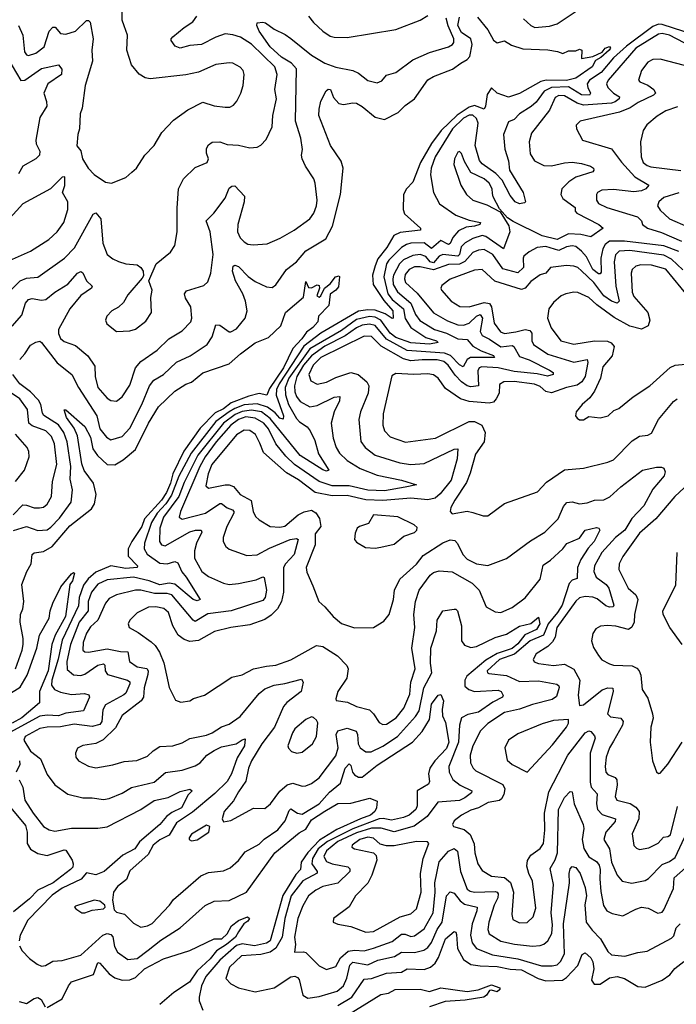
# Model space of a CAD drawing. Extents: x 1552294 to 1694791, y 811929 to 917222.
# Tile 267 of 643: x 1583798 to 1587301, y 896897 to 902147. Entities that reach past the tile are written whole.
import ezdxf

# ---------------------------------------------------------------- set-up
doc = ezdxf.new("R2010")
doc.units = 0

msp = doc.modelspace()

# ---------------------------------------------------------------- linework, layer by layer
at = {"layer": '0CON10XD'}
for points in [[(1583792.5, 902115), (1583814.7, 902065), (1583823.4, 901975), (1583835, 901958.9), (1583845, 901955.5), (1583885, 901968.7), (1583928.4, 902001.6), (1583954.8, 902085.2), (1583975, 902107.3), (1583987.7, 902107.7), (1584015, 902073.2), (1584045, 902070), (1584095, 902085.4), (1584155, 902142.2), (1584165, 902142.9), (1584173.9, 902133.9), (1584190, 902045), (1584182.7, 901985), (1584186.7, 901925), (1584148, 901795), (1584130.6, 901675), (1584120, 901645), (1584118, 901565), (1584108.8, 901535), (1584103.8, 901473.8), (1584125, 901447.5), (1584133.3, 901405), (1584164, 901355), (1584195, 901321.4), (1584255, 901280), (1584287.5, 901275), (1584365, 901305.8), (1584396.6, 901333.4), (1584422, 901355), (1584466, 901425), (1584515, 901476.7), (1584556, 901545), (1584618.3, 901611.7), (1584695, 901665.7), (1584775, 901706.2), (1584835, 901688.1), (1584895, 901679.5), (1584918.9, 901681.1), (1584938.3, 901691.7), (1584957, 901713), (1584977.5, 901755), (1584990, 901795), (1584995.7, 901855), (1584990, 901875), (1584975, 901893.8), (1584935, 901914), (1584915, 901917.5), (1584845, 901907.1), (1584752.5, 901867.5), (1584685, 901852.5), (1584495, 901831.4), (1584466.8, 901836.8), (1584435.6, 901855.6), (1584395.4, 901905.4), (1584370, 901985), (1584372.7, 902065), (1584355, 902114.4), (1584345.3, 902145), (1584344, 902235)], [(1583715, 900669.1), (1583800.8, 900755), (1583835, 900768.8), (1583895, 900773.6), (1584036.5, 900875), (1584090.4, 900929.6), (1584190, 901110), (1584205, 901116.9), (1584230.4, 901085), (1584240.9, 900955), (1584265.4, 900895.4), (1584295, 900870.8), (1584325, 900857.1), (1584365, 900845.8), (1584425, 900840), (1584444, 900825), (1584456.2, 900805), (1584458.8, 900781.2), (1584452.3, 900767.7), (1584375, 900678.8), (1584351.2, 900638.8), (1584325.6, 900614.4), (1584290, 900595), (1584263.3, 900565), (1584256.7, 900545), (1584262.5, 900525), (1584315, 900483.8), (1584385, 900487.5), (1584415, 900496), (1584470.7, 900539.3), (1584501.4, 900585), (1584498.1, 900665), (1584505.6, 900705), (1584487.5, 900755), (1584526.2, 900845), (1584602.7, 900907.3), (1584625, 900942.5), (1584638.9, 901015), (1584637.8, 901142.2), (1584645.5, 901244.5), (1584671.7, 901298.3), (1584735, 901358.6), (1584797.5, 901385), (1584805.5, 901405), (1584794.6, 901435), (1584795, 901460), (1584805, 901479.4), (1584825, 901494.5), (1584865, 901495.5), (1584905, 901480.5), (1584965, 901478.5), (1585025, 901463.1), (1585065, 901467.5), (1585085, 901478), (1585112.2, 901507.8), (1585144.6, 901575.4), (1585148.8, 901635), (1585168.5, 901725), (1585158.9, 901775), (1585171.3, 901855), (1585159.1, 901895), (1585035, 902016.9), (1584976.7, 902053.3), (1584935, 902066.8), (1584895, 902070.6), (1584845, 902054.2), (1584768.1, 902015), (1584705, 902009.4), (1584655, 901995.4), (1584628.1, 902005), (1584606, 902035), (1584606, 902045), (1584615.7, 902055), (1584675, 902105.4), (1584722.5, 902135), (1584743.3, 902165)], [(1583758.3, 900511.7), (1583809, 900571), (1583828.6, 900635), (1583844.8, 900655.2), (1583865, 900659.7), (1583915, 900651.4), (1583936.9, 900655), (1583985.3, 900694.7), (1584055, 900736.9), (1584106, 900795), (1584125, 900804.2), (1584135, 900796.2), (1584154.8, 900754.8), (1584184.2, 900725), (1584181.4, 900715), (1584125, 900676), (1584064.8, 900605), (1584005.5, 900495.5), (1584004.3, 900474.3), (1584015, 900447.5), (1584035, 900430.4), (1584095, 900409.1), (1584161.1, 900355), (1584199.5, 900299.5), (1584200, 900245), (1584214.5, 900185), (1584265, 900128.6), (1584285, 900115.6), (1584315, 900113.1), (1584345.5, 900135), (1584385, 900197.5), (1584415, 900290.8), (1584443.5, 900325), (1584531.1, 900385), (1584594.4, 900445.6), (1584665, 900486.8), (1584711.5, 900535), (1584715.9, 900555), (1584710.4, 900615), (1584681.8, 900661.8), (1584677.5, 900685), (1584688.8, 900701.2), (1584780, 900730), (1584801.2, 900748.8), (1584817.9, 900795), (1584830.2, 900895), (1584814.8, 901015), (1584792.7, 901075), (1584833.8, 901115), (1584894.2, 901195), (1584915, 901248.8), (1584930.3, 901259.7), (1584945, 901260), (1584998.1, 901205), (1584995.6, 901175.6), (1584962.4, 901055), (1584960.8, 901015), (1584975, 900984.4), (1584995, 900962.2), (1585015, 900950.5), (1585043.4, 900946.6), (1585117.6, 900952.4), (1585187.4, 900982.6), (1585262.5, 901025), (1585345.6, 901085), (1585367.5, 901115), (1585382.3, 901155), (1585384.5, 901185), (1585374.4, 901275), (1585367.6, 901297.6), (1585323.5, 901365), (1585305.4, 901405.4), (1585301.5, 901425), (1585306.8, 901455), (1585298.4, 901515), (1585269, 901605), (1585273.9, 901885), (1585248.1, 901915), (1585195, 901946.3), (1585135, 902001.2), (1585074.7, 902085), (1585063.9, 902116.1), (1585065, 902130), (1585095, 902133.8), (1585109.5, 902129.5), (1585155, 902096), (1585215, 902068.1), (1585245, 902047.1), (1585355, 901957.2), (1585425, 901915.7), (1585485, 901893.2), (1585575, 901875.4), (1585605, 901860.9), (1585655, 901822.5), (1585705, 901810), (1585729.6, 901820.4), (1585755, 901850.6), (1585805, 901865.8), (1585895, 901933.1), (1585985, 901972.2), (1586085, 902002.1), (1586106.4, 902013.6), (1586114.7, 902025.3), (1586114.2, 902045), (1586083.3, 902113.3), (1586073.2, 902155)], [(1583798, 900335), (1583825.6, 900364.4), (1583855, 900411.2), (1583885, 900428), (1583905, 900432), (1583915, 900426), (1583997.6, 900317.6), (1584076.9, 900255), (1584111.6, 900185), (1584209.3, 900035), (1584225.3, 899965), (1584260.6, 899920.6), (1584285, 899906.2), (1584345, 899923.9), (1584385, 899969.3), (1584449.8, 900095), (1584490, 900195), (1584514.5, 900225.5), (1584565, 900255.4), (1584635, 900321.1), (1584706.7, 900355), (1584797.5, 900415), (1584825.2, 900454.8), (1584845, 900519.2), (1584865, 900517.9), (1584915, 900483.1), (1584925, 900481.9), (1584955, 900498.9), (1585001.5, 900555), (1585011.2, 900595), (1585001.9, 900645), (1584987.6, 900685), (1584949.3, 900755), (1584933.9, 900806.1), (1584937.1, 900832.9), (1584945, 900837.5), (1584965, 900830.9), (1585017.5, 900777.5), (1585055, 900750.6), (1585115, 900722.5), (1585145, 900718.5), (1585165, 900733.3), (1585221.8, 900815), (1585274.6, 900855), (1585325, 900914.7), (1585431.2, 900978.8), (1585466.6, 901045), (1585508.8, 901215), (1585523.2, 901355), (1585512.4, 901392.4), (1585455.6, 901475), (1585394.4, 901635), (1585395, 901670), (1585405, 901712.5), (1585432.5, 901767.5), (1585443.8, 901776.2), (1585456.9, 901775), (1585471.5, 901731.5), (1585500.5, 901700.5), (1585525, 901693.8), (1585575, 901703.3), (1585595, 901700.9), (1585625, 901684.5), (1585695, 901627.2), (1585745, 901614.7), (1585817.4, 901652.6), (1585855, 901690), (1585905, 901724.2), (1585975, 901826), (1586005, 901843.5), (1586106.6, 901883.4), (1586152.2, 901915), (1586185.2, 901934.8), (1586199.1, 901950.9), (1586212, 902015), (1586205.2, 902045.2), (1586155, 902077.5), (1586135.4, 902115), (1586145, 902160)], [(1586239.7, 902159.7), (1586295, 902093.3), (1586325, 902037.5), (1586345, 902022.5), (1586385, 902033.8), (1586421.3, 902011.3), (1586481.3, 901991.3), (1586615, 901986), (1586667.9, 901977.9), (1586695, 901966.7), (1586725, 901980), (1586765, 901980), (1586785, 901990), (1586796.7, 901985), (1586795, 901940), (1586855, 901950), (1586906.1, 901973.9), (1586921.2, 901995), (1586945, 902003.8), (1586950, 901995), (1586941.9, 901985), (1586898.1, 901945), (1586870.2, 901929.8), (1586851.2, 901895), (1586765.5, 901835), (1586715, 901822.9), (1586606, 901824), (1586577.8, 901817.8), (1586465, 901753.3), (1586405, 901733.5), (1586344.5, 901754.5), (1586315, 901783.8), (1586291.5, 901748.5), (1586282.9, 901685), (1586275, 901670), (1586225, 901688.6), (1586195, 901680.5), (1586131.6, 901638.4), (1586046.7, 901555), (1585994.3, 901485.7), (1585937, 901385), (1585895, 901280.9), (1585860.9, 901245), (1585845.5, 901215), (1585844.6, 901135), (1585851.3, 901111.3), (1585936, 901035), (1585936.7, 901025), (1585827.8, 901012.2), (1585793.7, 900996.3), (1585757.2, 900932.8), (1585708.3, 900871.7), (1585695.1, 900835), (1585680.4, 900785), (1585683.7, 900735), (1585740, 900650), (1585788.1, 900595), (1585790, 900555), (1585785, 900552.9), (1585748.6, 900578.6), (1585695, 900597.4), (1585655, 900599.8), (1585605, 900592), (1585405.1, 900474.9), (1585314.7, 900405.3), (1585181.6, 900205), (1585167.4, 900175), (1585165.9, 900145), (1585205.2, 900035), (1585203.1, 900016.9), (1585185, 900021.2), (1585160.3, 900050.3), (1585120.4, 900080.4), (1585065, 900099), (1584995, 900092.8), (1584945, 900073.6), (1584915.9, 900055)], [(1585338.1, 902165), (1585365, 902131.4), (1585415, 902085.6), (1585455, 902058.6), (1585475, 902052.9), (1585545, 902051.4), (1585804.5, 902094.5), (1585935.3, 902144.7), (1585975, 902168.5)], [(1586485, 902152), (1586525.4, 902115.4), (1586545.5, 902105.5), (1586625, 902112.5), (1586665, 902124.5), (1586767.2, 902192.8)], [(1587395.8, 902065.8), (1587225, 902121.5), (1587205, 902123), (1587175, 902110.9), (1587035.1, 902005), (1586965, 901943.2), (1586899.8, 901865), (1586837.7, 901825), (1586825.2, 901804.8), (1586828, 901785), (1586843.8, 901755), (1586836.9, 901745), (1586795, 901745.6), (1586725, 901788.2), (1586635.6, 901784.4), (1586595.6, 901765), (1586553.7, 901706.3), (1586526.3, 901683.7), (1586463.8, 901645), (1586436.3, 901613.7), (1586405, 901602.2), (1586379.8, 901535), (1586385.6, 901455.6), (1586405.5, 901394.5), (1586410.6, 901345), (1586484.2, 901225), (1586496, 901175), (1586490.7, 901169.3), (1586465, 901164.4), (1586441.9, 901175), (1586415, 901210), (1586371.4, 901291.4), (1586337.2, 901327.2), (1586265, 901377.7), (1586251.2, 901395), (1586227.3, 901475), (1586243.7, 901595), (1586235, 901619.1), (1586215, 901637.2), (1586195, 901637.4), (1586165, 901621), (1586106.3, 901565), (1586015.1, 901414.9), (1585992.8, 901355), (1585989, 901319), (1586004.7, 901224.7), (1586036.9, 901165), (1586124.8, 901104.8), (1586195, 901077.1), (1586255.6, 901065), (1586252, 901055), (1586225, 901044.9), (1586179, 901041), (1586139.4, 901020.6), (1586107.8, 900985), (1586095, 900953.5), (1586085, 900948.3), (1586045, 900968.9), (1585995, 900926), (1585955, 900957.4), (1585885, 900955.8), (1585861.2, 900948.8), (1585835, 900932.4), (1585767.6, 900865), (1585754.8, 900845), (1585741.4, 900775), (1585762.6, 900685), (1585785, 900654.3), (1585844.8, 900605), (1585855, 900553.9), (1585885.2, 900505), (1585965, 900451.7), (1586021.1, 900435), (1586030, 900425), (1585984.3, 900415.7), (1585885, 900423.8), (1585805, 900452.4), (1585775, 900475.4), (1585724, 900544), (1585695, 900560.6), (1585665, 900564.4), (1585595, 900548), (1585515, 900490.2), (1585345, 900391.7), (1585233.2, 900235), (1585214.9, 900185), (1585215.8, 900145.8), (1585232.9, 900095), (1585275, 900020.9), (1585291.6, 900001.6), (1585332.3, 899975), (1585348.2, 899955), (1585372.3, 899902.3), (1585391.5, 899831.5), (1585446.5, 899745), (1585435, 899739.5), (1585415, 899746.5), (1585295, 899822.3), (1585135, 900020.9), (1585087.3, 900055), (1585035, 900065.4), (1584985, 900057.7), (1584948.3, 900041.7), (1584886.1, 899995), (1584748.7, 899825), (1584675, 899679.7), (1584647.8, 899605), (1584564.9, 899495), (1584545.9, 899435), (1584544.1, 899364.1), (1584555, 899347.5), (1584575, 899341.8), (1584705, 899416.3), (1584735.3, 899425.3), (1584766, 899425), (1584769.5, 899415), (1584741, 899355), (1584730.5, 899315), (1584730, 899275), (1584769.3, 899205), (1584805, 899177.1), (1584885, 899143.1), (1584915, 899135.8), (1584965, 899140.3), (1585059.1, 899160.9), (1585095, 899175.7), (1585102.7, 899172.7), (1585115.4, 899105), (1585107.5, 899065), (1585095, 899049.6), (1584925.7, 898994.3), (1584802.1, 898977.9), (1584735, 898937.8), (1584722.9, 898945), (1584609.9, 899079.9), (1584585, 899087.3), (1584516.7, 899086.7), (1584445, 899105.2), (1584415, 899104.8), (1584315, 899080.3), (1584275, 899060.4), (1584256, 899035), (1584214.2, 898945), (1584175, 898908.9), (1584154.4, 898875), (1584136, 898825), (1584135, 898784.2), (1584145, 898776.5), (1584164.6, 898774.6), (1584265, 898792), (1584335, 898777.6), (1584375, 898775.9), (1584384.5, 898725), (1584425, 898697), (1584476.6, 898686.6), (1584482.7, 898675), (1584481.3, 898655), (1584462.2, 898585), (1584458.9, 898535), (1584445.5, 898514.5), (1584345, 898436.2), (1584308.6, 898371.4), (1584243.6, 898306.4), (1584205, 898286.9), (1584135, 898276.7), (1584107.3, 898262.7), (1584096, 898235), (1584098, 898215), (1584112, 898195), (1584165, 898165.6), (1584205, 898157.5), (1584295, 898173.4), (1584355, 898191.3), (1584422.7, 898197.3), (1584480.5, 898219.5), (1584511, 898249), (1584545, 898270.9), (1584615, 898275.3), (1584665, 898290.4), (1584705, 898313.9), (1584795, 898332), (1584825, 898343.8), (1584875, 898376.1), (1584915, 898390.5), (1584975, 898431.2), (1585075, 898553.8), (1585105, 898578.2), (1585155, 898598.6), (1585212.7, 898607.2), (1585300.8, 898630.8), (1585310, 898615), (1585300.5, 898565), (1585223.8, 898506.2), (1585205.8, 898485), (1585157.3, 898375), (1585090.2, 898285), (1585035.2, 898195), (1585019.2, 898155), (1585004, 898086), (1584965, 898030), (1584938.5, 897981.5), (1584888.6, 897925), (1584877.5, 897885), (1584885, 897870), (1584925, 897876), (1585045, 897943.3), (1585105, 897940), (1585135.2, 897964.8), (1585186.4, 898033.6), (1585225, 898067.8), (1585255, 898075.9), (1585305, 898059.6), (1585325, 898061.5), (1585355, 898074.6), (1585395.5, 898105), (1585485, 898221.9), (1585496.3, 898265), (1585486.7, 898335), (1585495, 898355.3), (1585545, 898369.2), (1585592.7, 898352.7), (1585600.6, 898335), (1585603.9, 898285), (1585615, 898263.8), (1585645, 898242.7), (1585673.3, 898243.3), (1585735, 898273.7), (1585814.2, 898325), (1585909.4, 898430.6), (1585928.2, 898461.8), (1585954.1, 898585), (1585996.5, 898665), (1585989.5, 898715), (1585991.4, 898795), (1586022, 898888), (1586025.4, 898945), (1586055, 898994.2), (1586115, 899004), (1586125, 899003.8), (1586134.3, 898994.3), (1586155.3, 898915), (1586154.2, 898834.2), (1586171, 898811), (1586205, 898799.4), (1586235, 898805.2), (1586335, 898852.9), (1586395, 898870), (1586465, 898912.7), (1586525, 898927.1), (1586565, 898961.2), (1586573.4, 898925), (1586555, 898895.9), (1586492.7, 898867.3), (1586455, 898819.5), (1586425, 898794.5), (1586345, 898767.8), (1586285, 898730.8), (1586183.1, 898646.9), (1586172.1, 898625), (1586173.4, 898593.4), (1586193.5, 898575), (1586225, 898565.3), (1586351.2, 898571.2), (1586365.8, 898565), (1586377.3, 898542.7), (1586374.2, 898535), (1586322.3, 898507.7), (1586245, 898455.2), (1586188.6, 898441.3), (1586155, 898423.5), (1586143.5, 898385), (1586139, 898295), (1586087.9, 898165), (1586088.4, 898135), (1586108.5, 898095), (1586147.5, 898065), (1586210, 898035), (1586208.9, 898025), (1586173.2, 897996.8), (1586145, 897983.5), (1586029.4, 897975), (1585971.7, 897898.3), (1585902.7, 897847.3), (1585795, 897816.6), (1585726.1, 897836.1), (1585675.5, 897835.5), (1585595, 897811), (1585495, 897764), (1585434.2, 897715), (1585420.2, 897685), (1585435, 897658.4), (1585465.5, 897645.5), (1585549.3, 897629.3), (1585558.8, 897618.8), (1585558.7, 897605), (1585495, 897542.1), (1585415, 897524.2), (1585377.3, 897505), (1585338.4, 897475), (1585308.3, 897421.7), (1585282.6, 897355), (1585264.8, 897255), (1585269.5, 897215), (1585264.4, 897174.4), (1585312.7, 897177.3), (1585325, 897172.9), (1585395, 897102.5), (1585435, 897082.2), (1585485, 897098.5), (1585509.4, 897145), (1585549.8, 897180.2), (1585585, 897185.8), (1585635, 897181.6), (1585685, 897196.7), (1585785, 897231.9), (1585835, 897269.9), (1585855, 897271.5), (1585885, 897258.9), (1585905, 897261.9), (1585955, 897299.1), (1586003.4, 897385), (1586014.6, 897495), (1586013, 897545), (1586035, 897656.7), (1586085, 897712.5), (1586115, 897728), (1586133, 897713), (1586150.3, 897605), (1586185, 897511.2), (1586200.4, 897500.4), (1586225, 897495.2), (1586335, 897498.4), (1586345.4, 897495.4), (1586351.1, 897485), (1586348.9, 897465), (1586329.8, 897425), (1586301.6, 897335), (1586295.3, 897295), (1586303, 897273), (1586365, 897233.8), (1586437.2, 897217.2), (1586532.9, 897207.1), (1586575, 897209.7), (1586595, 897217.7), (1586615.4, 897235), (1586636.2, 897273.8), (1586639.9, 897319.9), (1586634, 897385), (1586645.7, 897535), (1586628.5, 897621.5), (1586655, 897667.5), (1586666.7, 897705), (1586673, 897935), (1586705, 897999.4), (1586735, 898032), (1586745, 898030), (1586756.4, 897966.4), (1586804.7, 897855), (1586807.6, 897835), (1586798.5, 897775), (1586807, 897727), (1586833.4, 897683.4), (1586875, 897657.6), (1586889, 897639), (1586894.8, 897615), (1586892.2, 897565), (1586898.5, 897498.5), (1586913.1, 897423.1), (1586930, 897395), (1586958.5, 897381.5), (1587015, 897367.8), (1587085, 897404.5), (1587115, 897413.8), (1587149.8, 897409.8), (1587202.3, 897382.3), (1587225, 897388), (1587235, 897400), (1587286.2, 897515), (1587289, 897571), (1587350, 897625)], [(1587343.3, 902023.3), (1587265, 902063.8), (1587225, 902072.9), (1587205, 902070.2), (1587084, 901995), (1586937.4, 901825), (1586928.1, 901805), (1586934.7, 901785), (1586965, 901755.3), (1586997.5, 901735), (1586995.3, 901725), (1586975, 901708.3), (1586955, 901701), (1586805, 901691.2), (1586771.2, 901701.2), (1586705, 901740.4), (1586675, 901741.9), (1586655, 901731.3), (1586625.2, 901664.8), (1586527.7, 901542.3), (1586516.2, 901495), (1586521.7, 901431.7), (1586543.6, 901393.6), (1586595, 901369.6), (1586635, 901367.5), (1586705, 901384.3), (1586745, 901387.1), (1586795, 901379.1), (1586843.8, 901365), (1586858.6, 901355), (1586861.4, 901345), (1586855.4, 901334.6), (1586765, 901307.2), (1586727.4, 901282.6), (1586690.3, 901245), (1586684.8, 901215), (1586695, 901193.5), (1586760.8, 901145), (1586760.8, 901125), (1586770.6, 901115), (1586886.9, 901055), (1586910, 901035), (1586845, 900988.5), (1586791.4, 901001.4), (1586725, 901004.5), (1586665, 900974), (1586584.7, 900994.7), (1586430.2, 901070.3), (1586400.4, 901090.4), (1586357.6, 901137.6), (1586323, 901203), (1586320.2, 901219.8), (1586318, 901245), (1586302.6, 901275), (1586275, 901297.8), (1586205, 901331.4), (1586170.6, 901390.6), (1586155, 901433.8), (1586145, 901444), (1586135, 901440.8), (1586116.7, 901405), (1586114.4, 901375), (1586152.1, 901265), (1586181.2, 901215), (1586214.8, 901184.8), (1586289.8, 901159.8), (1586361.7, 901121.7), (1586408.3, 901048.3), (1586413.5, 901015), (1586378.8, 900925), (1586285, 900990.4), (1586265, 900996.2), (1586215, 900980.8), (1586175, 900956.6), (1586154, 900935), (1586145.1, 900895), (1586135, 900885.6), (1586055, 900895.5), (1586036.2, 900885), (1586005, 900850.1), (1585987, 900855), (1585965, 900884.1), (1585935, 900894.8), (1585895, 900889.7), (1585845, 900865.4), (1585824.9, 900845.1), (1585792.8, 900785), (1585787.9, 900765), (1585790.9, 900735), (1585813, 900695), (1585885.1, 900635.1), (1585910, 900575), (1585933.5, 900543.5), (1586010.4, 900495), (1586075, 900476.1), (1586135, 900445.2), (1586185, 900441.2), (1586215.1, 900405.1), (1586260.3, 900380.3), (1586325, 900355.7), (1586330.6, 900345), (1586203.8, 900346.2), (1586185.6, 900334.4), (1586163.6, 900296.4), (1586145, 900306.8), (1586095.4, 900355.4), (1586065, 900369.2), (1585865, 900382.6), (1585755, 900443.1), (1585695, 900515.9), (1585665, 900523.8), (1585625, 900517), (1585595, 900503.7), (1585535, 900460.8), (1585425, 900406.2), (1585355, 900354.7), (1585311.2, 900305), (1585277.2, 900245), (1585264.1, 900195), (1585265, 900163.1), (1585275, 900137.1), (1585295, 900110.7), (1585345, 900083.2), (1585385, 900090.3), (1585475, 900133.9), (1585505, 900138), (1585503.8, 900115), (1585475.2, 900055), (1585458.8, 899995), (1585470.7, 899915), (1585486.5, 899865), (1585503.3, 899835), (1585545, 899797.1), (1585615, 899753.2), (1585705, 899718.9), (1585835, 899691.2), (1585915, 899666.7), (1585854.4, 899654.4), (1585745, 899635.4), (1585655, 899637.9), (1585555, 899662.1), (1585465, 899661.3), (1585395, 899683.7), (1585263.9, 899775), (1585218.7, 899818.7), (1585165.3, 899885.3), (1585125.1, 899965), (1585101.2, 899995), (1585055, 900021.9), (1585005, 900028.4), (1584965.6, 900015), (1584925, 899984.8), (1584845.7, 899895), (1584787.3, 899815), (1584758.5, 899765), (1584656.4, 899523.6), (1584648.5, 899495), (1584665, 899483.5), (1584790, 899515), (1584865, 899567.2), (1584875, 899566.9), (1584904.5, 899544.5), (1584934.1, 899534.1), (1584941.2, 899525), (1584939.7, 899515), (1584903.8, 899445), (1584883.8, 899385), (1584883.7, 899363.7), (1584897.8, 899337.8), (1584915, 899322.9), (1585009.5, 899289.5), (1585065, 899294.1), (1585130.5, 899329.5), (1585241.4, 899375), (1585275, 899380.4), (1585283.3, 899375), (1585261.6, 899295), (1585215.7, 899245), (1585205.7, 899225), (1585206.1, 899095), (1585193.9, 899045), (1585173.2, 899005), (1585138.8, 898971.2), (1585105, 898948.7), (1585025, 898920.3), (1584923.6, 898906.4)], [(1583735, 901940.5), (1583805, 901822.3), (1583825, 901824.1), (1583915, 901885.7), (1584005, 901905.8), (1584023.4, 901883.4), (1584021.5, 901855), (1583947.9, 901805), (1583926.8, 901755), (1583941.1, 901711.1), (1583942.3, 901685), (1583905.3, 901625), (1583884.3, 901505), (1583886.7, 901485), (1583906, 901445), (1583903.5, 901425), (1583885, 901404.6), (1583815, 901365.5), (1583791.8, 901325)], [(1587345, 901902.4), (1587215, 901936), (1587175, 901933.8), (1587149.1, 901920.9), (1587115.4, 901875), (1587098.9, 901825), (1587105.8, 901815), (1587148.3, 901798.3), (1587180.7, 901775), (1587189.2, 901755), (1587180, 901745), (1587098.2, 901705), (1587055, 901676.3), (1586997.1, 901652.9), (1586787.5, 901605), (1586766, 901585), (1586768.8, 901565), (1586800, 901505), (1586955, 901457.9), (1587007.7, 901387.7), (1587079.6, 901309.6)], [(1587307.5, 901682.5), (1587245, 901661.5), (1587198.2, 901631.8), (1587143.4, 901586.6), (1587124.6, 901555.4), (1587109.6, 901495), (1587112.8, 901415), (1587124.7, 901385), (1587145, 901368.4), (1587165, 901362.4), (1587325, 901343.2)], [(1583495, 900713.8), (1583581.5, 900778.5), (1583662.3, 900827.7), (1583855, 900912.3), (1583953.1, 900975), (1583998.2, 901015), (1584032.7, 901065), (1584054.5, 901135), (1584054.3, 901175), (1584026.7, 901225), (1584038.3, 901261.7), (1584038.3, 901308.3), (1584025, 901306.7), (1583963.3, 901245), (1583815, 901165.4), (1583590.4, 900919.6), (1583570.6, 900885), (1583534.3, 900845), (1583500, 900825), (1583483.8, 900786.2), (1583464, 900765), (1583463.3, 900753.3), (1583485, 900717.5), (1583495, 900713.8)], [(1587079.6, 901309.6), (1587154.2, 901265), (1587138.9, 901245), (1587115, 901234.8), (1587075, 901229.7), (1586965, 901240.7), (1586902.7, 901237.2), (1586880, 901225), (1586874.4, 901215), (1586874.5, 901185), (1586885, 901167.1), (1586930.6, 901145), (1587093.1, 901095), (1587115.7, 901075), (1587120, 901055), (1587147.5, 901035), (1587221.8, 901011.8), (1587328.2, 900965)], [(1587315, 901224.3), (1587235, 901198), (1587206.7, 901175), (1587200, 901155), (1587215, 901130.9), (1587265, 901084.4), (1587362.4, 901042.4)], [(1587315, 900910), (1587235, 900941), (1587025, 900965.7), (1586945, 900965.1), (1586921.5, 900948.5), (1586909, 900925), (1586897.7, 900875), (1586899.3, 900800.7), (1586895, 900791.8), (1586885, 900792.1), (1586855, 900815.3), (1586821.7, 900881.7), (1586795, 900913.1), (1586765, 900936.9), (1586745, 900940.4), (1586715, 900934.8), (1586675, 900916.7), (1586605, 900937.2), (1586557.7, 900932.3), (1586515, 900909.4), (1586488.2, 900885), (1586483.4, 900875), (1586485.3, 900825), (1586455, 900797.3), (1586375, 900818.1), (1586321.7, 900895), (1586275, 900921.7), (1586245, 900918.6), (1586215, 900906.1), (1586171.9, 900858.1), (1586145, 900843.2), (1586085, 900841), (1586005, 900813.1), (1585935, 900829.4), (1585905, 900829.5), (1585876.5, 900815), (1585855, 900787.7), (1585850, 900765), (1585856.2, 900745), (1585919.2, 900689.2), (1586005, 900584.2), (1586080.8, 900540.8), (1586135, 900518.8), (1586165, 900517.9), (1586195, 900529.1), (1586235, 900565.8), (1586255, 900574), (1586267.5, 900555), (1586254.8, 900485), (1586265, 900463.2), (1586305, 900444), (1586365, 900402.3), (1586425, 900409.3), (1586434.4, 900405), (1586465, 900350.3), (1586515, 900333.6), (1586625, 900278.2), (1586643.1, 900265), (1586644.3, 900255), (1586614.1, 900245.9), (1586557.9, 900257.9), (1586435, 900270.1), (1586350.5, 900290.5), (1586263.6, 900296.4), (1586250, 900290), (1586241.9, 900275), (1586245.4, 900195), (1586205, 900189.7), (1586185, 900195.2), (1586155.1, 900215.1), (1586120.7, 900250.7), (1586083.3, 900305), (1586060, 900325), (1586025, 900333.7), (1585945, 900332.7), (1585885, 900328.3), (1585845, 900338.9), (1585726.4, 900406.4), (1585675, 900456.8), (1585635, 900460), (1585405, 900344.8), (1585364.1, 900305), (1585341.1, 900255), (1585350.6, 900220.6), (1585385, 900203.3), (1585435, 900213.7), (1585485, 900239.3), (1585565, 900265.4), (1585604.2, 900254.2), (1585650, 900215), (1585660, 900195), (1585657.4, 900155), (1585616.9, 900055), (1585607.7, 900015), (1585617.9, 899897.9), (1585641.5, 899865), (1585695.2, 899825.2), (1585825.3, 899784.7), (1585884.8, 899775.2), (1585955, 899779.5), (1586115, 899857.1), (1586135, 899858.8), (1586131.1, 899805), (1586099.4, 899690.6), (1586041.9, 899618.1), (1586013.8, 899596.2), (1585975, 899586.9), (1585885, 899594.8), (1585735, 899582.5), (1585645, 899587), (1585545, 899610.2), (1585465, 899607.9), (1585375, 899626.2), (1585285, 899693.1), (1585221.2, 899731.2), (1585098.3, 899838.3), (1585079.6, 899889.6), (1585056, 899935), (1585025, 899955.9), (1584995, 899957.5), (1584955, 899932.8), (1584823.7, 899775), (1584803.9, 899725), (1584790.6, 899660.6), (1584805, 899648.9), (1584895, 899667.1), (1584915, 899667.1), (1584938.1, 899658.1), (1584973.8, 899615), (1585032.2, 899582.2), (1585044.1, 899524.1), (1585056.9, 899496.9), (1585075, 899479.4), (1585135, 899443.6), (1585185, 899440.9), (1585213.1, 899446.9), (1585283, 899507), (1585315, 899522.8), (1585355, 899532), (1585378, 899518), (1585397.8, 899487.8), (1585404, 899445), (1585374.2, 899405), (1585373.6, 899346.4), (1585326.9, 899225), (1585330.6, 899200.6), (1585361.7, 899128.3), (1585393.8, 899045), (1585426.6, 899016.6), (1585470, 898965), (1585515, 898927.1), (1585585, 898903.3), (1585685, 898905.7), (1585740.3, 898939.7), (1585768.5, 898975), (1585792.3, 899055), (1585797.3, 899105), (1585826.8, 899163.2), (1585915, 899244), (1585949.6, 899290.4), (1586055, 899356.9), (1586095, 899372.5), (1586120, 899370), (1586134.3, 899354.3), (1586162, 899295), (1586185, 899270), (1586235, 899244.7), (1586295, 899235.6), (1586395, 899273.3), (1586522.4, 899367.6), (1586600, 899415), (1586670, 899485), (1586698.6, 899551.4), (1586717.6, 899572.4), (1586744.4, 899575.6), (1586785, 899564.6), (1586825, 899570), (1586865, 899584.6), (1586915, 899586), (1586946.7, 899603.3), (1587005, 899656), (1587120.8, 899745), (1587195, 899760.9), (1587221.3, 899761.3), (1587234, 899755), (1587240.8, 899735), (1587236.9, 899715), (1587175.8, 899644.2), (1587126.8, 899555), (1587063.3, 899486.7), (1587025.6, 899424.4), (1586977, 899385), (1586903.8, 899305), (1586863.9, 899235), (1586860.5, 899205), (1586873.8, 899175), (1586926.6, 899135), (1586940.7, 899115), (1586967.5, 899025), (1586963.4, 899016.6), (1586945, 899014.3), (1586925, 899021.2), (1586878, 899058), (1586855, 899068.3), (1586815, 899071.9), (1586785, 899064.7), (1586765, 899046.7), (1586663.8, 898905), (1586653.8, 898855), (1586640.8, 898829.2), (1586615, 898804.6), (1586553.1, 898765), (1586537.1, 898735), (1586543.1, 898723.1), (1586565, 898713.1), (1586645, 898702.6), (1586705, 898709.7), (1586754.3, 898684.3), (1586786.2, 898625), (1586776.7, 898545), (1586785, 898490), (1586805, 898494.4), (1586905, 898573.1), (1586935, 898584.7), (1586961.8, 898581.8), (1586964.6, 898565), (1586933.2, 898445), (1586950.1, 898430.1), (1587005, 898422.1), (1587018.2, 898405), (1587014.1, 898385), (1586965, 898299.6), (1586944.3, 898265), (1586926.8, 898215), (1586920.7, 898165), (1586924.2, 898135), (1586935, 898122.8), (1586975, 898106.8), (1586983.5, 898093.5), (1586986.1, 898065), (1586974.1, 898005), (1586982.7, 897985), (1587055, 897967.7), (1587085, 897948), (1587103.2, 897925), (1587101.4, 897885), (1587065.4, 897805), (1587075, 897744.3), (1587088.6, 897728.6), (1587105, 897721.8), (1587155, 897730.3), (1587204.4, 897755.6), (1587232.2, 897787.8), (1587255, 897790.8), (1587269.3, 897800.7), (1587307.7, 897952.3)], [(1587335, 900812.8), (1587275, 900870), (1587235, 900891.5), (1587053.6, 900916.4), (1586996.8, 900913.2), (1586976.6, 900893.4), (1586970, 900855), (1586977.8, 900725), (1586995.4, 900645), (1586984.6, 900635.4), (1586955.4, 900645.4), (1586913.9, 900675), (1586860.9, 900745), (1586795, 900807.8), (1586775, 900825.4), (1586755, 900833.3), (1586715.9, 900835.9), (1586629.2, 900825), (1586604.8, 900795.2), (1586574.6, 900785.4), (1586525, 900751.2), (1586494.9, 900715.1), (1586475, 900708.3), (1586332, 900752), (1586265, 900815.4), (1586225, 900810.3), (1586095, 900762.9), (1586050.4, 900729.6), (1586044.4, 900715), (1586048.1, 900705), (1586099.5, 900645), (1586146.7, 900616.7), (1586195.3, 900615.3), (1586275, 900638.3), (1586303.8, 900633.8), (1586315.5, 900615), (1586329.4, 900529.4), (1586363.2, 900483.2), (1586385, 900473), (1586445, 900482.6), (1586495, 900495.2), (1586519, 900489), (1586530.2, 900475), (1586530, 900435), (1586538.5, 900415), (1586615, 900362.9), (1586755, 900319.8), (1586825, 900334.3), (1586828.6, 900318.6), (1586814.3, 900245), (1586796.8, 900215), (1586771.3, 900198.7), (1586714.2, 900185.8), (1586635, 900157.1), (1586605, 900164.8), (1586575, 900190), (1586545, 900202.8), (1586435, 900217), (1586380, 900215), (1586358.2, 900201.8), (1586355.8, 900155), (1586339.6, 900125), (1586325, 900108.2), (1586302.1, 900102.1), (1586195, 900110.5), (1586150, 900125), (1586070, 900180), (1586030.4, 900235), (1586005, 900253.2), (1585975, 900258.4), (1585900, 900255), (1585805, 900260.9), (1585782.7, 900247.3), (1585736.6, 900045), (1585734.7, 899985), (1585743.3, 899955), (1585775, 899923.1), (1585856, 899894), (1586015.9, 899915.9), (1586196.4, 900003.6), (1586225, 900004.7), (1586262.9, 899985), (1586280.8, 899945), (1586275.3, 899895), (1586229.6, 899830.4), (1586201.4, 899728.6), (1586181, 899679), (1586120, 899585), (1586098.1, 899545), (1586094.2, 899525), (1586105, 899512), (1586185, 899525.7), (1586215, 899519.2), (1586270.9, 899500.9), (1586295, 899500.8), (1586385, 899566.7), (1586560.9, 899629.1), (1586609.1, 899680.9), (1586705, 899745.8), (1586805, 899755.4), (1586935, 899786.7), (1586965, 899799.4), (1587065, 899900.6), (1587105, 899925.7), (1587148.1, 899931.9), (1587168.3, 899941.7), (1587205.4, 900014.6), (1587285, 900111.4), (1587305, 900125.6)], [(1587367.5, 900667.5), (1587245, 900817.1), (1587168, 900838), (1587110.9, 900839.1), (1587085, 900833.1), (1587065.5, 900815), (1587059.3, 900795), (1587065, 900694.2), (1587075, 900670.4), (1587149.2, 900585), (1587159.6, 900545), (1587150.5, 900515), (1587115, 900497.3), (1587052.9, 900512.9), (1586969.2, 900559.2), (1586876, 900626), (1586835, 900664.7), (1586775, 900691.6), (1586755, 900694), (1586712, 900685), (1586686.4, 900673.6), (1586645, 900639.2), (1586620, 900605), (1586612.9, 900555), (1586633.6, 900503.6), (1586685, 900433.6), (1586755, 900416), (1586865, 900433.9), (1586933.3, 900433.3), (1586953.9, 900423.9), (1586969.6, 900405), (1586958.2, 900355), (1586909.2, 900295), (1586896.4, 900235), (1586864, 900166), (1586839.5, 900130.5), (1586799.2, 900095), (1586765.8, 900055), (1586763.8, 900035), (1586772.3, 900022.3), (1586785, 900013.8), (1586805, 900013.3)], [(1583775, 898685.4), (1583812, 898785), (1583817, 898815), (1583816.7, 898846.7), (1583800.3, 898935), (1583802.7, 898975), (1583814.9, 899005.1), (1583821, 899045), (1583809.5, 899135), (1583835.5, 899204.5), (1583859.4, 899245), (1583865.5, 899294.5), (1583875.5, 899304.5), (1583925, 899311.3), (1583972, 899338), (1584065, 899447.1), (1584182, 899538), (1584198, 899565), (1584205.9, 899615), (1584191.6, 899675), (1584142.2, 899742.2), (1584129.1, 899779.1), (1584107.3, 899927.3), (1584089.4, 899969.4), (1584047.5, 900025), (1584035, 900066.2), (1584045, 900065.8), (1584145, 899976.7), (1584175, 899920.5), (1584188.8, 899858.8), (1584212.3, 899822.3), (1584265, 899775.4), (1584305, 899773.4), (1584350.6, 899799.4), (1584415, 899855.4), (1584485, 899994.6), (1584538.1, 900081.9), (1584625, 900166.7), (1584685, 900203.3), (1584715.4, 900214.6), (1584775, 900263.8), (1584915, 900312.2), (1584975.8, 900364.2), (1585055, 900423.3), (1585125, 900451.4), (1585191.2, 900515), (1585216.7, 900585), (1585312.4, 900667.6), (1585325, 900750), (1585338.3, 900718.3), (1585355, 900717.5), (1585385, 900732.5), (1585395, 900730), (1585396.7, 900715), (1585382.5, 900675), (1585395, 900667.5), (1585405, 900673.8), (1585424.2, 900715.8), (1585455, 900738.6), (1585483.6, 900776.4), (1585501.7, 900781.7), (1585503.8, 900775), (1585498.3, 900721.7), (1585485.4, 900704.6), (1585455, 900683.3), (1585447.8, 900622.2), (1585392.5, 900565), (1585389.4, 900535), (1585362.1, 900505), (1585328.7, 900481.3), (1585303.6, 900445), (1585255.7, 900394.3), (1585205, 900290.8), (1585130.4, 900179.6), (1585116.2, 900143.8), (1585075, 900153.3), (1585019.9, 900139.9), (1584926.4, 900103.6), (1584885, 900071.4), (1584840.2, 900049.8), (1584760.8, 899969.2), (1584673.9, 899846.1), (1584614.2, 899725), (1584603.1, 899675), (1584581.1, 899625), (1584554.6, 899585), (1584464.1, 899485.9), (1584449, 899445), (1584395.8, 899365), (1584376.5, 899325), (1584376.9, 899286.9), (1584425.8, 899235), (1584424.2, 899225.8), (1584365, 899220.8), (1584285, 899234.8), (1584205, 899200.5), (1584163.1, 899165), (1584138.1, 899131.9), (1584114.7, 899065), (1584111.6, 899021.6), (1584025, 898838.7), (1584003.8, 898736.2), (1583969.2, 898625), (1583968, 898598), (1583983.8, 898575), (1584015, 898560.7), (1584075, 898549.5), (1584144, 898554), (1584166.4, 898546.4), (1584171.1, 898535), (1584138.9, 898461.1), (1584045, 898448.2), (1584005, 898435.1), (1583945, 898439), (1583905, 898432.6), (1583665, 898303.2)], [(1586805, 900013.3), (1586835, 900031.2), (1586895, 900023.8), (1586936.7, 900035), (1586967.7, 900062.3), (1586995, 900074), (1587070.8, 900135), (1587160, 900195), (1587267.3, 900292.7), (1587295, 900304.5), (1587349.1, 900309.1)], [(1583765, 899422.6), (1583835, 899444.7), (1583895, 899423.9), (1583945, 899426.9), (1583965, 899440.3), (1584010.9, 899489.1), (1584072.6, 899575), (1584079.2, 899639.2), (1584066.5, 899696.5), (1584070.5, 899765), (1584051.4, 899895), (1584034.2, 899945), (1584005, 899986.8), (1583927.1, 900037.1), (1583919.4, 900049.4), (1583911.3, 900095), (1583898, 900118), (1583855, 900163.3), (1583799.1, 900205), (1583761.1, 900255)], [(1583763.8, 899506.2), (1583815, 899559.1), (1583835, 899558.9), (1583875, 899544.5), (1583904.5, 899544.5), (1583925, 899547.9), (1583945, 899562.7), (1583968.2, 899605), (1583973.3, 899685), (1583996.5, 899775), (1583983.5, 899885), (1583967.6, 899925), (1583936.9, 899955), (1583865, 899981.2), (1583846.1, 899995), (1583839.1, 900069.1), (1583799, 900125), (1583755, 900156)], [(1584915.9, 900055), (1584845, 900004.9), (1584713.7, 899835), (1584647.4, 899712.6), (1584608.6, 899611.4), (1584578, 899565), (1584531.6, 899515), (1584502.1, 899465), (1584463, 899355), (1584462.6, 899325), (1584477.7, 899297.7), (1584545, 899249), (1584585, 899244.8), (1584625, 899257.3), (1584641.4, 899251.4), (1584662.7, 899202.7), (1584686.8, 899175), (1584760.8, 899055), (1584745, 899048.8), (1584723.8, 899055), (1584625, 899136.9), (1584595, 899141.4), (1584545, 899133.8), (1584489.3, 899155), (1584405, 899174.4), (1584265, 899160.7), (1584215, 899136.2), (1584180.5, 899095), (1584163.2, 899045), (1584163.7, 898995), (1584115.7, 898935), (1584069.2, 898815), (1584049.5, 898725), (1584051.3, 898681.3), (1584085, 898654.1), (1584125, 898650.7), (1584145, 898656.9), (1584215, 898705.7), (1584245, 898712.1), (1584252.7, 898705), (1584253.2, 898675), (1584266.2, 898655), (1584372.9, 898625), (1584386, 898616), (1584386.4, 898605), (1584363.7, 898556.3), (1584353.1, 898546.9), (1584255, 898493.8), (1584242.3, 898467.7), (1584236, 898405), (1584225, 898388.6), (1584185, 898378.8), (1584089, 898391), (1584015, 898375.6), (1583945, 898374.7), (1583905, 898366.7), (1583827.5, 898325), (1583820, 898305), (1583855, 898246.9), (1583908.8, 898205), (1583945, 898122), (1583985, 898066.2), (1584055, 898018), (1584135, 897997.5), (1584185, 897998.2), (1584245, 897988.5), (1584276, 897994), (1584345, 898021.9), (1584395, 898052.5), (1584515, 898082), (1584576.7, 898133.3), (1584665, 898144.8), (1584735, 898167.4), (1584761.5, 898185), (1584796.4, 898225), (1584835, 898250.5), (1584875, 898269.3), (1584953.6, 898286.4), (1584985, 898306.7), (1585001.7, 898311.7), (1584997.7, 898275), (1584958.5, 898211.5), (1584928.6, 898125), (1584905.2, 898085), (1584839, 898021), (1584719.3, 897920.7), (1584635, 897864.4), (1584595, 897798.1), (1584545, 897774.4), (1584509.5, 897745), (1584484.2, 897695.8), (1584385, 897609.2), (1584367.3, 897562.7), (1584320.6, 897525), (1584299.4, 897495), (1584292.5, 897452.5), (1584301.2, 897401.2), (1584315, 897388), (1584356.7, 897376.7), (1584405, 897330), (1584445, 897308), (1584480, 897315), (1584505, 897328.1), (1584597.5, 897425), (1584618.1, 897455), (1584669.5, 897500.5), (1584765, 897581.8), (1584805, 897599.2), (1584885, 897609.2), (1584921.4, 897625), (1584965, 897662.9), (1585000.8, 897709.2), (1585075, 897750.6), (1585102.3, 897777.8), (1585175, 897827.5), (1585214.4, 897875.6), (1585235, 897929.4), (1585245, 897939.1), (1585280.5, 897915), (1585305, 897910), (1585395, 897964.8), (1585451.3, 898028.7), (1585510.2, 898075), (1585534.6, 898155.4), (1585555, 898178.1), (1585565, 898170), (1585574.2, 898135), (1585585, 898119.6), (1585605, 898107.1), (1585625, 898108.2), (1585705, 898171.9), (1585892.8, 898295), (1585945, 898352.2), (1585984.4, 898415), (1585995, 898497.3), (1586031.1, 898545), (1586045, 898548.1), (1586058.2, 898515), (1586051.1, 898468.9), (1586052.9, 898435), (1586070.2, 898400.2), (1586087.7, 898295), (1586075, 898261.2), (1586013.2, 898195), (1585986.6, 898155), (1585978.4, 898125), (1585983.8, 898085), (1585978.6, 898071.4), (1585918.1, 898035), (1585919, 897955), (1585911.8, 897935), (1585875.4, 897905), (1585845, 897892.8), (1585782.1, 897877.9), (1585737.3, 897887.3), (1585715, 897884.9), (1585575, 897832.8), (1585439.4, 897765), (1585390.2, 897725), (1585359.2, 897675), (1585357.2, 897645), (1585384.2, 897605), (1585384.7, 897595.3), (1585308.9, 897555), (1585245.7, 897475), (1585211.9, 897355), (1585198.9, 897255), (1585164.2, 897195.8), (1585135, 897175.5), (1585085, 897162.4), (1584980.9, 897155), (1584917.2, 897095), (1584897.5, 897035), (1584925.3, 897005.3), (1584965, 896984.6), (1585055, 896964.1), (1585155, 896984.7), (1585245, 897043.8), (1585265, 897047.3), (1585280.5, 897040.5), (1585289, 897029), (1585308.4, 896945), (1585335, 896929.5), (1585395, 896938.1), (1585492.5, 896967.5), (1585524.8, 896995.2), (1585543.5, 897036.5), (1585559.4, 897105), (1585575, 897121.9), (1585655, 897106.8), (1585708.8, 897131.2), (1585797.6, 897152.4), (1585835, 897174.7), (1585905, 897172.2), (1585954.1, 897185.9), (1585975, 897200.3), (1585994.6, 897225.4), (1586025.2, 897295), (1586052.1, 897335), (1586074.1, 897475), (1586095, 897495.9), (1586115, 897489.5), (1586148, 897448), (1586171.2, 897431.2), (1586238.2, 897415), (1586237.1, 897395), (1586211, 897325), (1586203.5, 897265), (1586211.8, 897225), (1586234.5, 897194.5), (1586321, 897161), (1586455, 897138.7), (1586582.5, 897102.5), (1586638.9, 897101.1), (1586665, 897107.2), (1586683.4, 897125), (1586703.9, 897166.1), (1586698.8, 897325), (1586730.7, 897545), (1586728.9, 897595), (1586735, 897618.8), (1586745, 897630.8), (1586765, 897625.6), (1586788.2, 897595), (1586815, 897520), (1586821.1, 897475), (1586813, 897427), (1586820.2, 897335), (1586851.3, 897291.3), (1586896.7, 897246.7), (1586935, 897177.8), (1586955, 897160.4), (1587026.5, 897153.5), (1587095, 897173.5), (1587145, 897180), (1587275, 897249.6), (1587287.3, 897262.7), (1587300, 897305), (1587320.5, 897325)], [(1583775, 899684.4), (1583824.5, 899745), (1583849.1, 899815), (1583846.4, 899845), (1583837.3, 899865), (1583776.3, 899936.3)], [(1587366.8, 899673.2), (1587293.3, 899605), (1587191.6, 899485), (1587105, 899408), (1587016.2, 899285), (1586995.5, 899245), (1586993.5, 899215), (1587043.6, 899115), (1587085, 899080.5), (1587095.2, 899055.2), (1587077.7, 898975), (1587075.9, 898935), (1587063, 898907), (1587045, 898894.6), (1586977.4, 898912.6), (1586933, 898917), (1586896.5, 898913.5), (1586871.7, 898898.3), (1586855.9, 898874.1), (1586848, 898835), (1586859.7, 898799.7), (1586885, 898756.7), (1586903.1, 898733.1), (1586945, 898711.5), (1586965, 898705.6), (1587065, 898702.2), (1587089.8, 898689.7), (1587102.5, 898675), (1587111.3, 898651.3), (1587118.8, 898575), (1587148.5, 898528.5), (1587174.4, 898445), (1587177, 898423), (1587165.4, 898374.6), (1587162, 898295), (1587174.6, 898195), (1587195, 898136.7), (1587205, 898126.7), (1587215, 898130), (1587255, 898176.7), (1587332.5, 898295)], [(1585695, 899328.6), (1585725, 899334.4), (1585795, 899350.8), (1585846.6, 899393.4), (1585905, 899413.1), (1585917.5, 899425), (1585918.8, 899438.8), (1585902.7, 899452.7), (1585815.4, 899495.4), (1585685, 899507.1), (1585659.3, 899460.7), (1585611.2, 899445), (1585599.2, 899435), (1585588.3, 899408.3), (1585584.2, 899375), (1585595, 899361.2), (1585642.9, 899332.9), (1585695, 899328.6)], [(1584923.6, 898906.4), (1584837.5, 898885), (1584752.8, 898837.2), (1584705, 898831.1), (1584675, 898841.9), (1584642.9, 898865), (1584615.3, 898915.3), (1584592.5, 898985), (1584566.7, 899006.7), (1584525, 899015.2), (1584485, 899013.4), (1584425, 898984.4), (1584385, 898945.8), (1584377.1, 898925), (1584382.5, 898905), (1584429.7, 898879.7), (1584499.3, 898829.3), (1584520.3, 898810.3), (1584543.9, 898773.9), (1584567.7, 898717.7), (1584595.6, 898585.6), (1584628.8, 898518.8), (1584657.7, 898507.7), (1584705, 898514.3), (1584725, 898528.1), (1584783.8, 898545), (1584929.3, 898640.7), (1584985, 898653.3), (1585044.6, 898685.4), (1585115, 898699.5), (1585165, 898705.5), (1585245, 898733.2), (1585380.9, 898809.1), (1585415.6, 898805), (1585493.1, 898755), (1585542.6, 898702.6), (1585549.6, 898685), (1585542.7, 898635), (1585495.7, 898565), (1585484, 898525), (1585487, 898517), (1585547.2, 898507.2), (1585595, 898485.5), (1585665, 898467.3), (1585685.8, 898445.8), (1585715, 898398.9), (1585735, 898389.1), (1585755, 898390.8), (1585805.9, 898425), (1585847.6, 898475), (1585879, 898551), (1585884.8, 898615.2), (1585907, 898685), (1585889.4, 898795), (1585906.5, 898905), (1585900.3, 898975), (1585909.4, 899045), (1585929.3, 899105), (1585987.3, 899185), (1586005, 899198.5), (1586035, 899208.5), (1586105, 899203.2), (1586211.7, 899141.7), (1586250, 899105), (1586286, 899016), (1586335, 898989.5), (1586365, 898985.4), (1586425, 899012.1), (1586495, 899064.5), (1586575, 899163.1), (1586591, 899239), (1586630.3, 899265), (1586695.5, 899325), (1586716.7, 899353.3), (1586785, 899381.5), (1586814.8, 899425.2), (1586875, 899439.3), (1586887.8, 899435), (1586892.5, 899425), (1586861.8, 899365), (1586830.3, 899329.7), (1586791.1, 899268.9), (1586773.3, 899225), (1586772.4, 899167.6), (1586745, 899157.8), (1586729.6, 899140.4), (1586692.4, 899025), (1586667.5, 898985), (1586617, 898925), (1586591.9, 898865), (1586521.7, 898835), (1586437, 898763), (1586358, 898735), (1586292.1, 898675), (1586292.9, 898665), (1586300.7, 898660.7), (1586395, 898650.4), (1586465, 898618.4), (1586565, 898622), (1586663.5, 898603.5), (1586674.4, 898595), (1586675.4, 898585.4), (1586662.2, 898537.8), (1586638.1, 898521.9), (1586534, 898496), (1586465, 898470), (1586385, 898452.9), (1586295, 898393.8), (1586256.7, 898355), (1586215.3, 898275), (1586201.4, 898225), (1586203.3, 898185), (1586216.9, 898155), (1586230.8, 898140.8), (1586375, 898068.5), (1586386.4, 898045), (1586380.6, 898015), (1586368.5, 897991.5), (1586357.2, 897982.8), (1586296.4, 897973.6), (1586245, 897944.1), (1586205, 897932.5), (1586154.2, 897905), (1586116, 897875), (1586106.2, 897855), (1586112.5, 897845), (1586168.4, 897828.4), (1586201.3, 897801.3), (1586222.3, 897752.3), (1586225.4, 897705), (1586242.5, 897645), (1586265, 897610.5), (1586315, 897580), (1586385, 897573.2), (1586417, 897547), (1586432.9, 897495), (1586422.7, 897375), (1586429.6, 897349.6), (1586465, 897331.8), (1586505, 897333.5), (1586537.6, 897362.4), (1586551.5, 897408.5), (1586533.9, 897553.9), (1586513.5, 897593.5), (1586503.2, 897633.2), (1586506.5, 897663.5), (1586525, 897692.1), (1586575, 897728.2), (1586592.9, 897755), (1586599, 897825), (1586597, 897915), (1586620, 898030), (1586722.6, 898225), (1586815, 898343.6), (1586835, 898355.6), (1586845, 898351.1), (1586865, 898328.1), (1586868.7, 898315), (1586841.3, 898235), (1586841.9, 898081.9), (1586846.8, 898055), (1586878.3, 898018.3), (1586875.2, 897965), (1586880.8, 897935), (1586905, 897908.6), (1586975.8, 897885.8), (1586975, 897872.2), (1586925.3, 897815), (1586913.8, 897775), (1586944.8, 897725), (1586955, 897654.3), (1586984.6, 897585), (1587012.6, 897552.6), (1587063.1, 897543.1), (1587135, 897556.4), (1587153.3, 897566.7), (1587225, 897642.4), (1587265, 897657.5), (1587295, 897678.9), (1587344.3, 897785.7)], [(1587332.5, 898815), (1587266.1, 898906.1), (1587230, 898975), (1587228.5, 898995), (1587298.5, 899131.5), (1587305.2, 899305)], [(1583735, 898546.3), (1583801.4, 898588.6), (1583838.6, 898651.4), (1583888.8, 898795), (1583904.4, 898865), (1583955.6, 898955), (1583960.8, 898995), (1583975.7, 899035), (1584018.1, 899121.9), (1584075, 899191.2), (1584085, 899198.8), (1584090, 899195), (1584079.4, 899155), (1584065.6, 899134.4), (1584042.3, 898965), (1583988.1, 898865), (1583970, 898815), (1583949.2, 898675), (1583903.6, 898565), (1583904.6, 898505), (1583809, 898425), (1583758.7, 898395)], [(1585275.8, 898235.8), (1585305, 898241.9), (1585360, 898285), (1585381.9, 898325), (1585387.8, 898397.8), (1585382.3, 898412.3), (1585365, 898426.7), (1585355, 898428.8), (1585325, 898415.8), (1585265.7, 898365), (1585252.9, 898345), (1585228.8, 898275), (1585231.7, 898261.7), (1585247.5, 898245), (1585275.8, 898235.8)], [(1586505, 898134.2), (1586639.6, 898280.4), (1586714.4, 898375), (1586725.8, 898395.8), (1586725.9, 898415.9), (1586645, 898409.5), (1586585, 898392.2), (1586455, 898338.5), (1586405.7, 898305), (1586386.9, 898265), (1586398.7, 898198.7), (1586425, 898175.6), (1586505, 898134.2)], [(1583797.7, 898195), (1583798.6, 898175), (1583779.5, 898135)], [(1583795, 898094.5), (1583814.7, 898055), (1583825.4, 897985), (1583869.6, 897915), (1583924.4, 897845), (1583955, 897827.1), (1583985, 897819.6), (1584074, 897836), (1584215, 897835.9), (1584265, 897843.4), (1584444.8, 897935.2), (1584515, 897983.8), (1584590.2, 897999.8), (1584655, 898031.1), (1584705, 898043.3), (1584717.5, 898035), (1584696.6, 898013.4), (1584660.7, 897945), (1584609.9, 897920.1), (1584581.5, 897898.5), (1584546.1, 897855), (1584437.6, 897762.4), (1584412.9, 897725), (1584347.9, 897692.1), (1584248.2, 897605), (1584205, 897587.8), (1584155, 897598.5), (1584126, 897564), (1584025, 897516.7), (1583971.9, 897478.1), (1583841.9, 897345), (1583800, 897265), (1583794.7, 897235)], [(1583797.7, 897207.7), (1583811.6, 897181.6), (1583850.2, 897140.2), (1583890.5, 897110.5), (1583915, 897100), (1583935, 897104.2), (1583975, 897126.2), (1584025, 897130.5), (1584125, 897158.2), (1584241.2, 897265), (1584265, 897274.8), (1584285, 897268.4), (1584295, 897256.9), (1584303.2, 897205), (1584320.6, 897175), (1584375, 897135.4), (1584425, 897141), (1584483.4, 897185), (1584551.9, 897238.1), (1584653.8, 897305), (1584787.3, 897422.7), (1584835, 897446), (1584915, 897450), (1585007.9, 897495), (1585160, 897705), (1585289.7, 897810.3), (1585325, 897829.8), (1585355, 897880.2), (1585425, 897927.3), (1585495, 897968), (1585565, 897968.5), (1585666.4, 897996.4), (1585705, 897980), (1585701.9, 897945), (1585691.9, 897925), (1585669.6, 897905), (1585616, 897886), (1585490.4, 897829.6), (1585397.2, 897772.8), (1585334.3, 897705.7), (1585300.3, 897655), (1585296.9, 897615), (1585271, 897589), (1585202.3, 897477.7), (1585134.3, 897235), (1585115, 897222.4), (1585051.1, 897208.9), (1584985, 897218.4), (1584955, 897209.6), (1584865, 897131.9), (1584790.4, 897045), (1584767.9, 896995), (1584755.3, 896935.3), (1584755.5, 896915), (1584774.4, 896865)], [(1583751.6, 897945), (1583829.4, 897849.4), (1583837.7, 897815), (1583837.7, 897755), (1583855, 897724.4), (1583895, 897701.1), (1583945, 897690), (1584035, 897721.1), (1584045, 897719.2), (1584077.8, 897665), (1584083.8, 897645), (1584081.2, 897628.8), (1584070, 897615), (1583977, 897545), (1583894.4, 897505), (1583850.3, 897459.7), (1583765, 897390.5)], [(1584715, 897768.8), (1584745, 897774), (1584806.7, 897815), (1584812.5, 897845), (1584795, 897851.2), (1584715, 897804), (1584702, 897785), (1584702.5, 897775), (1584715, 897768.8)], [(1585645, 897281.8), (1585685, 897284.7), (1585827.7, 897362.3), (1585885, 897379.2), (1585915.4, 897405), (1585940, 897495), (1585935.8, 897595), (1585951.2, 897675), (1585980, 897755), (1585973.9, 897763.9), (1585915, 897765.3), (1585795, 897741.5), (1585755, 897741.1), (1585720.7, 897750.7), (1585685, 897782.7), (1585655, 897787.8), (1585611.8, 897775), (1585571.9, 897745), (1585569.2, 897735), (1585584, 897725), (1585685, 897704.4), (1585699.7, 897689.7), (1585703.8, 897665), (1585676.9, 897585), (1585655, 897541.9), (1585589.2, 897475), (1585555, 897416), (1585472.5, 897355), (1585470, 897335), (1585495, 897323.8), (1585565, 897311.4), (1585645, 897281.8)], [(1584145, 897383.8), (1584185, 897399.2), (1584245, 897406.2), (1584253.8, 897415), (1584252, 897425), (1584225.9, 897445.9), (1584195, 897451.9), (1584095, 897420), (1584090, 897415), (1584097.5, 897405), (1584130, 897385), (1584145, 897383.8)], [(1583945, 896879.2), (1584025, 896926.7), (1584058, 896995), (1584075, 897017.3), (1584192.3, 897055), (1584215, 897119.1), (1584225, 897115.4), (1584275, 897058.9), (1584305, 897037.7), (1584345, 897025.2), (1584385, 897027.9), (1584415, 897038.9), (1584463.4, 897085), (1584565, 897138.6), (1584706.3, 897183.7), (1584835, 897245.6), (1584876.7, 897245), (1584905, 897272), (1584927.1, 897315), (1584965, 897344.4), (1585013.9, 897363.9), (1585024, 897355), (1585015, 897339.2), (1584993.4, 897326.6), (1584965, 897283.3), (1584949.2, 897255), (1584900.5, 897215), (1584847.6, 897182.4), (1584815, 897138.6), (1584745, 897075.4), (1584703.8, 897015), (1584620.4, 896959.6), (1584545, 896895.3)], [(1585495, 896891.1), (1585569.3, 896935), (1585635, 897030.5), (1585675, 897034.8), (1585755, 897062.9), (1585835, 897068.8), (1585865, 897085.2), (1585955, 897082.4), (1585990, 897095), (1586013.8, 897116.2), (1586033.1, 897146.9), (1586069.5, 897245), (1586115, 897284.2), (1586125, 897281.2), (1586128.4, 897268.4), (1586133.9, 897195), (1586165, 897135.4), (1586205, 897108.9), (1586255, 897101.3), (1586345, 897099.1), (1586415, 897084.6), (1586475, 897081.4), (1586563.8, 897035), (1586605, 897021.2), (1586694.2, 897025.8), (1586715, 897040), (1586775.8, 897104.2), (1586797.9, 897162.1), (1586815, 897170.8), (1586845, 897144.3), (1586855, 897124), (1586860.3, 897085), (1586848.8, 897025), (1586862.9, 897005), (1586893.8, 897005), (1586945, 897037.7), (1586985.4, 897045.4), (1587025, 897034.5), (1587095, 896991.7), (1587135, 896988.8), (1587225, 897025.8), (1587265.5, 897054.5), (1587292.8, 897087.2), (1587341.6, 897125)], [(1585515, 896818.5), (1585725, 896948.8), (1585765, 896956.8), (1585801.2, 896975), (1585935, 896976.8), (1585985, 896964.4), (1586045, 896984.4), (1586185, 896964.3), (1586244.5, 896974.5), (1586315, 897000), (1586360, 896985), (1586359.2, 896975), (1586345, 896962.5), (1586315, 896972.5), (1586305, 896970), (1586288.6, 896945), (1586274, 896935), (1586175, 896919.4), (1586068.4, 896911.6), (1585985, 896882.7)], [(1583795, 896912), (1583835, 896901.1), (1583875, 896928.2), (1583895, 896933.3), (1583913, 896923), (1583933.7, 896883.7)]]:
    msp.add_lwpolyline(points, dxfattribs=at)

doc.saveas('drawing.dxf')
